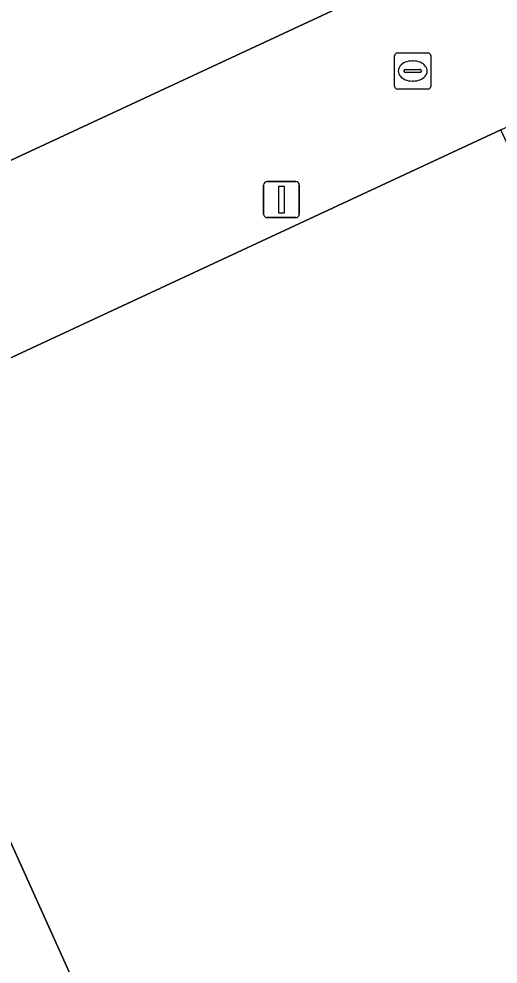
# Model space of a CAD drawing. Extents: x 160030 to 160839, y 385325 to 386450.
# Drawn here: x 160545.46 to 160558.76, y 386265.17 to 386291.41 of the extents above; entities that cross this region are included whole.
import ezdxf

# ---------------------------------------------------------------- set-up
doc = ezdxf.new("R2010")
doc.units = 0
for name, color, linetype in [('IMGEO_Erf', 7, 'Continuous'), ('IMGEO_Kolk', 7, 'Continuous'), ('IMGEO_Lichtmast', 7, 'Continuous'), ('IMGEO_Muur', 7, 'Continuous'), ('IMGEO_Pand', 7, 'Continuous'), ('IMGEO_Rijbaan_lokaal_open', 7, 'Continuous')]:
    doc.layers.add(name, color=color, linetype=linetype)

msp = doc.modelspace()

# ---------------------------------------------------------------- linework, layer by layer
at = {"layer": 'IMGEO_Erf'}
msp.add_lwpolyline([(160544.343, 386309.478), (160545.463, 386307.672), (160528.927, 386297.417), (160525.586, 386295.345), (160527.215, 386292.719), (160523.747, 386290.568), (160529.99, 386280.395), (160556.804, 386292.876), (160554.286, 386298.295), (160552.64, 386301.839), (160548.264, 386311.258)], close=True, dxfattribs=at)
at = {"layer": 'IMGEO_Kolk'}
for p, q in [((160555.891, 386289.54), (160555.891, 386290.392)), ((160555.966, 386290.466), (160556.818, 386290.466)), ((160556.892, 386290.392), (160556.892, 386289.54)), ((160556.193, 386290.009), (160556.591, 386290.009)), ((160556.379, 386290.246), (160556.404, 386290.246)), ((160556.15, 386289.96), (160556.15, 386289.972)), ((160556.588, 386289.923), (160556.19, 386289.923)), ((160556.634, 386289.972), (160556.634, 386289.96)), ((160556.818, 386289.466), (160555.966, 386289.466)), ((160556.402, 386289.686), (160556.377, 386289.686))]:
    msp.add_line(p, q, dxfattribs=at)
for points in [[(160555.891, 386289.54), (160555.891, 386290.392)], [(160555.966, 386290.466), (160556.818, 386290.466)], [(160556.892, 386290.392), (160556.892, 386289.54)], [(160556.818, 386289.466), (160555.966, 386289.466)]]:
    msp.add_lwpolyline(points, dxfattribs=at)
for centre, radius, start, end in [((160555.968, 386290.39), 0.0765, 91.552, 178.448), ((160555.968, 386290.39), 0.0765, 91.552, 178.448), ((160556.816, 386290.39), 0.0765, 1.552, 88.448), ((160556.816, 386290.39), 0.0765, 1.552, 88.448), ((160556.19, 386289.969), 0.0403, 85.8775, 175.7526), ((160556.595, 386289.971), 0.0386, 1.7309, 96.639), ((160556.187, 386289.959), 0.0366, 178.938, 274.7102), ((160556.591, 386289.966), 0.043, 264.8664, 352.4533), ((160555.968, 386289.542), 0.0765, 181.552, 268.448), ((160555.968, 386289.542), 0.0765, 181.552, 268.448), ((160556.816, 386289.542), 0.0765, 271.552, 358.448), ((160556.816, 386289.542), 0.0765, 271.552, 358.448)]:
    msp.add_arc(centre, radius, start, end, dxfattribs=at)
for centre, major_axis, ratio, start_param, end_param in [((160556.378, 386289.966), (-0.387, 0.002), 0.722429, 4.712389, 7.853982), ((160556.403, 386289.966), (-0.39, 0.002), 0.717154, 1.570796, 4.712389)]:
    msp.add_ellipse(centre, major_axis=major_axis, ratio=ratio, start_param=start_param, end_param=end_param, dxfattribs=at)
at = {"layer": 'IMGEO_Lichtmast'}
for p, q in [((160552.355, 386286.895), (160553.145, 386286.895)), ((160553.145, 386286.895), (160552.355, 386286.895)), ((160552.255, 386285.995), (160552.255, 386286.795)), ((160552.255, 386286.795), (160552.255, 386285.995)), ((160553.245, 386286.795), (160553.245, 386285.995)), ((160553.245, 386285.995), (160553.245, 386286.795)), ((160553.145, 386285.895), (160552.355, 386285.895)), ((160552.355, 386285.895), (160553.145, 386285.895))]:
    msp.add_line(p, q, dxfattribs=at)
msp.add_lwpolyline([(160552.675, 386286.77), (160552.825, 386286.77), (160552.825, 386286.02), (160552.675, 386286.02), (160552.675, 386286.77)], dxfattribs=at)
for centre, start, end in [((160552.355, 386286.795), 90, 180), ((160552.355, 386286.795), 90, 180), ((160553.145, 386286.795), 0, 90), ((160553.145, 386286.795), 360, 90), ((160552.355, 386285.995), 180, 270), ((160552.355, 386285.995), 180, 270), ((160553.145, 386285.995), 270, 0), ((160553.145, 386285.995), 270, 0)]:
    msp.add_arc(centre, 0.1, start, end, dxfattribs=at)
at = {"layer": 'IMGEO_Muur'}
msp.add_lwpolyline([(160529.99, 386280.395), (160556.804, 386292.876)], dxfattribs=at)
at = {"layer": 'IMGEO_Pand'}
for points in [[(160564.552, 386268.919), (160567.278, 386270.187), (160566.044, 386272.84), (160559.108, 386287.753), (160558.841, 386288.328), (160540.218, 386279.666), (160551.34, 386255.017), (160565.886, 386261.783), (160562.92, 386268.16)], [(160540.218, 386279.666), (160526.405, 386273.241), (160537.215, 386250), (160537.808, 386248.725), (160540.553, 386250), (160540.89, 386250.157), (160543.862, 386251.539), (160551.34, 386255.017)]]:
    msp.add_lwpolyline(points, close=True, dxfattribs=at)
at = {"layer": 'IMGEO_Rijbaan_lokaal_open'}
msp.add_lwpolyline([(160526.405, 386273.241), (160540.218, 386279.666), (160558.841, 386288.328), (160565.917, 386291.617), (160568.687, 386292.351), (160568.038, 386295.127), (160567.427, 386297.831), (160556.804, 386292.876), (160529.99, 386280.395), (160511.822, 386271.977), (160509.851, 386271.064), (160500, 386266.499), (160499.019, 386266.046), (160486.842, 386260.322), (160464.649, 386250), (160461.639, 386248.6), (160463.741, 386244.093), (160476.44, 386250), (160490.848, 386256.702), (160500, 386260.959), (160512.703, 386266.867)], close=True, dxfattribs=at)

doc.saveas('drawing.dxf')
